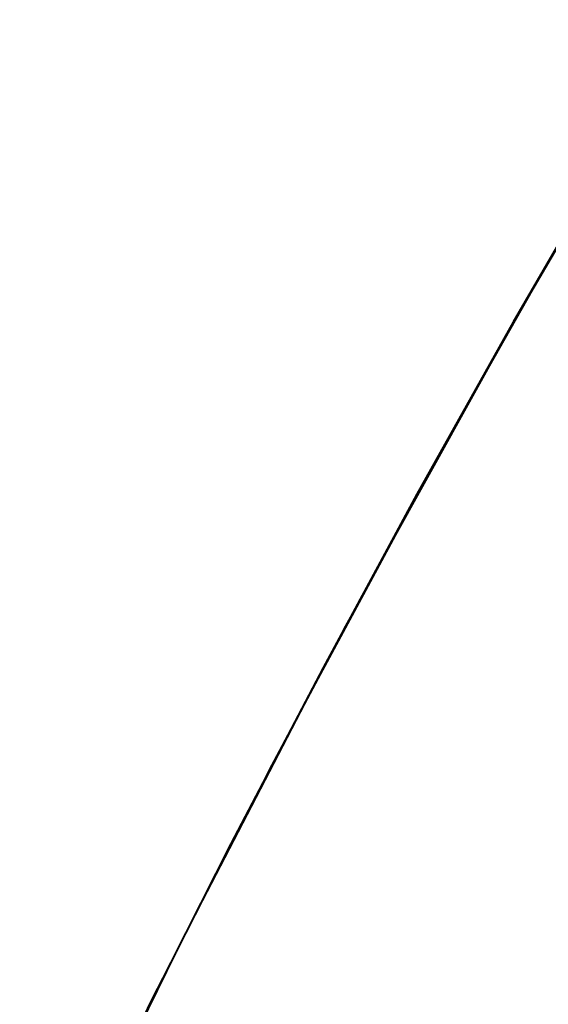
# Model space of a CAD drawing. Header units: metres. Extents: x 209848 to 209928, y 1182430 to 1182563.
# Tile 982 of 1056: x 209850.574 to 209850.914, y 1182504.346 to 1182504.979. Entities that reach past the tile are written whole.
import ezdxf

# ---------------------------------------------------------------- set-up
doc = ezdxf.new("R2010")
doc.units = ezdxf.units.M
doc.header["$MEASUREMENT"] = 0
doc.linetypes.add('DGN Style 2', pattern=[15.036391, 9.021834, -6.014556])
doc.layers.get('0').update_dxf_attribs({"color": 254})

# ---------------------------------------------------------------- blocks, each defined once
blk = doc.blocks.new('*U2')
at = {"color": 40, "linetype": 'Continuous'}
for p, q in [((-0.45235, 5.72515), (-0.33939, 5.91824)), ((-0.56138, 5.52853), (-0.45235, 5.72515)), ((-0.66456, 5.33012), (-0.56138, 5.52853)), ((-0.76399, 5.12834), (-0.66456, 5.33012))]:
    blk.add_line(p, q, dxfattribs=at)
blk = doc.blocks.new('*U3')
at = {"color": 40, "linetype": 'Continuous'}
for p, q in [((-0.5137, 5.61628), (-0.41481, 5.7914)), ((-0.60883, 5.4391), (-0.5137, 5.61628)), ((-0.70035, 5.25964), (-0.60883, 5.4391))]:
    blk.add_line(p, q, dxfattribs=at)
blk = doc.blocks.new('*U4')
at = {"color": 40, "linetype": 'Continuous'}
for p, q in [((-0.5042, 5.63279), (-0.40864, 5.80166)), ((-0.59646, 5.46209), (-0.5042, 5.63279)), ((-0.68576, 5.28885), (-0.59646, 5.46209)), ((-0.77107, 5.11357), (-0.68576, 5.28885))]:
    blk.add_line(p, q, dxfattribs=at)
blk = doc.blocks.new('*U5')
at = {"color": 40, "linetype": 'Continuous'}
for p, q in [((-0.43557, 5.75463), (-0.35974, 5.88438)), ((-0.50933, 5.62371), (-0.43557, 5.75463)), ((-0.5811, 5.49143), (-0.50933, 5.62371)), ((-0.65077, 5.35794), (-0.5811, 5.49143)), ((-0.71845, 5.22289), (-0.65077, 5.35794))]:
    blk.add_line(p, q, dxfattribs=at)
blk = doc.blocks.new('*U6')
at = {"color": 40, "linetype": 'Continuous'}
for p, q in [((-0.43179, 5.76126), (-0.37215, 5.86361)), ((-0.49022, 5.65801), (-0.43179, 5.76126)), ((-0.54742, 5.5539), (-0.49022, 5.65801)), ((-0.60338, 5.44889), (-0.54742, 5.5539)), ((-0.65808, 5.343), (-0.60338, 5.44889)), ((-0.71153, 5.23619), (-0.65808, 5.343))]:
    blk.add_line(p, q, dxfattribs=at)
blk = doc.blocks.new('*U7')
at = {"color": 40, "linetype": 'Continuous'}
for p, q in [((-0.45356, 5.72402), (-0.39068, 5.83283)), ((-0.51548, 5.61338), (-0.45356, 5.72402)), ((-0.57586, 5.50176), (-0.51548, 5.61338)), ((-0.63517, 5.38851), (-0.57586, 5.50176)), ((-0.69315, 5.27404), (-0.63517, 5.38851))]:
    blk.add_line(p, q, dxfattribs=at)
blk = doc.blocks.new('*U8')
at = {"color": 40, "linetype": 'Continuous'}
for p, q in [((-0.48428, 5.6687), (-0.42691, 5.76971)), ((-0.54061, 5.56661), (-0.48428, 5.6687)), ((-0.59564, 5.46387), (-0.54061, 5.56661)), ((-0.64962, 5.36001), (-0.59564, 5.46387)), ((-0.70232, 5.2554), (-0.64962, 5.36001))]:
    blk.add_line(p, q, dxfattribs=at)
blk = doc.blocks.new('*U9')
at = {"color": 40, "linetype": 'Continuous'}
for p, q in [((-0.44461, 5.73908), (-0.38913, 5.83486)), ((-0.49892, 5.64273), (-0.44461, 5.73908)), ((-0.55201, 5.54588), (-0.49892, 5.64273)), ((-0.60394, 5.44843), (-0.55201, 5.54588)), ((-0.65462, 5.35048), (-0.60394, 5.44843)), ((-0.70407, 5.25199), (-0.65462, 5.35048))]:
    blk.add_line(p, q, dxfattribs=at)
blk = doc.blocks.new('ATTEMP')
at = {"color": 3, "linetype": 'Continuous'}
for name in ['*U9', '*U8', '*U7', '*U6', '*U4', '*U5', '*U3', '*U2']:
    blk.add_blockref(name, (-8.51117, 0), dxfattribs=at)

msp = doc.modelspace()

# ---------------------------------------------------------------- block references
at = {"color": 1, "linetype": 'DGN Style 2'}
msp.add_blockref('ATTEMP', (209859.85591, 1182499.06107), dxfattribs=at)

doc.saveas('drawing.dxf')
